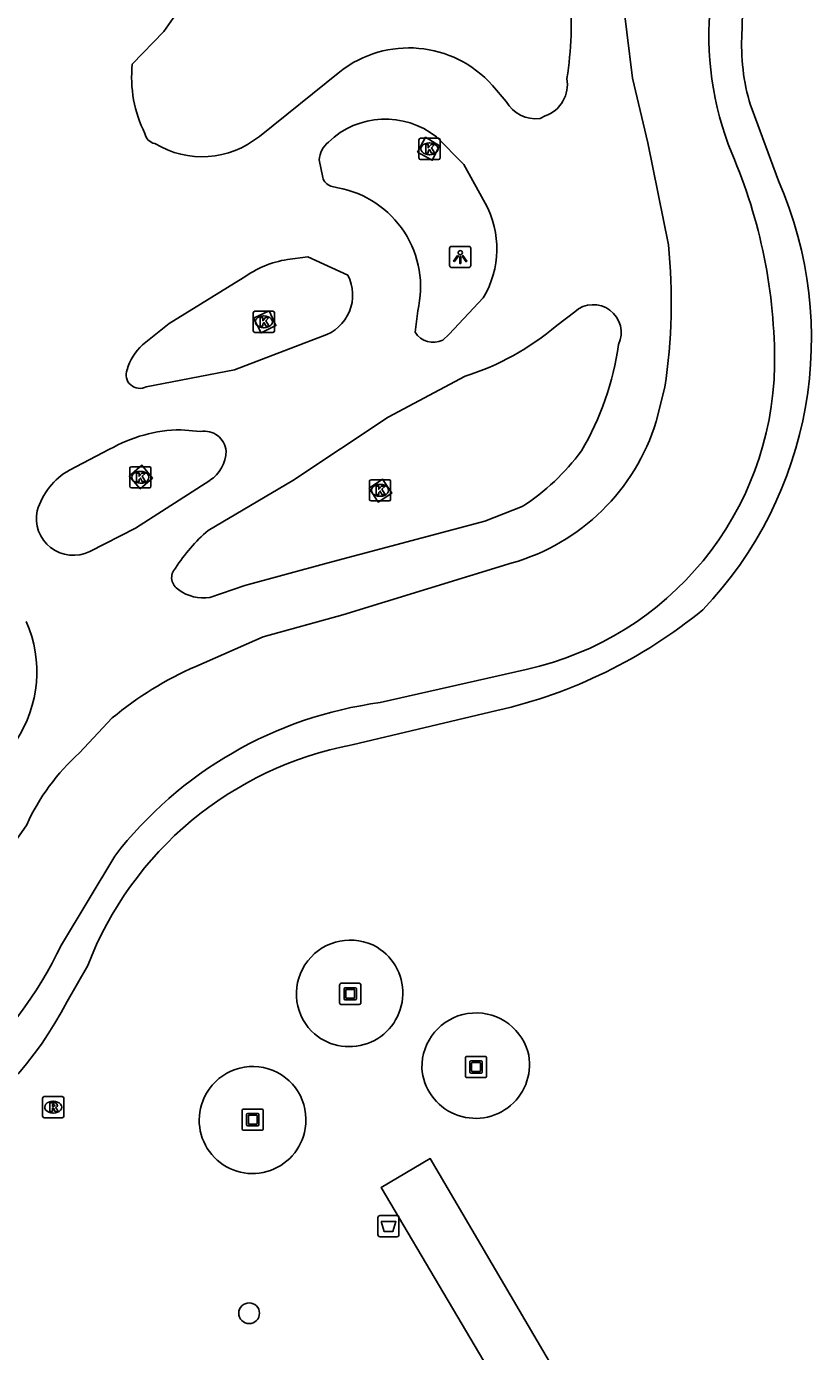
# Model space of a CAD drawing. Extents: x 158352 to 159489, y 383828 to 384597.
# Drawn here: x 158563 to 158600, y 384177.3 to 384239.8 of the extents above; entities that cross this region are included whole.
import ezdxf

# ---------------------------------------------------------------- set-up
doc = ezdxf.new("R2010")
doc.units = 0
for name, color, linetype in [('IMGEO_Afvalbak', 7, 'Continuous'), ('IMGEO_Boom', 7, 'Continuous'), ('IMGEO_Fietspad_gesloten', 7, 'Continuous'), ('IMGEO_Groenvoorziening', 7, 'Continuous'), ('IMGEO_Kolk', 7, 'Continuous'), ('IMGEO_Kunstobject', 7, 'Continuous'), ('IMGEO_Lichtpunt', 7, 'Continuous'), ('IMGEO_Rioolput', 7, 'Continuous'), ('IMGEO_Voetgangersgebied_open', 7, 'Continuous'), ('IMGEO_Voetpad_open', 7, 'Continuous'), ('IMGEO_Waterloop', 7, 'Continuous')]:
    doc.layers.add(name, color=color, linetype=linetype)

msp = doc.modelspace()

# ---------------------------------------------------------------- linework, layer by layer
at = {"layer": 'IMGEO_Afvalbak'}
for p, q in [((158579.542, 384182.771), (158579.542, 384183.571)), ((158579.542, 384183.571), (158579.542, 384182.771)), ((158579.642, 384183.671), (158580.432, 384183.671)), ((158580.432, 384183.671), (158579.642, 384183.671)), ((158580.532, 384183.571), (158580.532, 384182.771)), ((158580.532, 384182.771), (158580.532, 384183.571)), ((158580.432, 384182.671), (158579.642, 384182.671)), ((158579.642, 384182.671), (158580.432, 384182.671))]:
    msp.add_line(p, q, dxfattribs=at)
msp.add_lwpolyline([(158579.685, 384183.385), (158580.389, 384183.385), (158580.24, 384182.915), (158579.834, 384182.915), (158579.685, 384183.385)], dxfattribs=at)
for centre, start, end in [((158579.642, 384183.571), 90, 180), ((158579.642, 384183.571), 90, 180), ((158580.432, 384183.571), 0, 90), ((158580.432, 384183.571), 360, 90), ((158579.642, 384182.771), 180, 270), ((158579.642, 384182.771), 180, 270), ((158580.432, 384182.771), 270, 0), ((158580.432, 384182.771), 270, 0)]:
    msp.add_arc(centre, 0.1, start, end, dxfattribs=at)
at = {"layer": 'IMGEO_Boom'}
msp.add_circle((158573.466, 384179.062), 0.489, dxfattribs=at)
at = {"layer": 'IMGEO_Fietspad_gesloten'}
for points in [[(158591.009, 384241.692), (158591.552, 384237.339), (158592.273, 384234.275), (158593.243, 384229.474)], [(158569.437, 384239.536), (158567.955, 384237.996)], [(158573.947, 384234.586), (158577.738, 384237.633)], [(158584.942, 384236.987), (158585.588, 384236.23)], [(158587.184, 384235.43), (158587.425, 384235.552)], [(158582.295, 384234.558), (158583.585, 384233.253), (158584.601, 384231.431)], [(158576.94, 384232.644), (158576.774, 384233.471)], [(158577.652, 384232.156), (158577.321, 384232.232)], [(158575.268, 384228.776), (158576.241, 384228.906), (158578.125, 384228.032)], [(158569.688, 384225.752), (158573.188, 384227.906)], [(158584.51, 384226.971), (158582.904, 384225.255), (158582.593, 384224.977)], [(158581.298, 384225.34), (158581.414, 384226.356)], [(158588.819, 384226.314), (158587.97, 384225.659)], [(158568.443, 384224.746), (158569.688, 384225.752)], [(158576.927, 384225.156), (158572.777, 384223.573), (158568.616, 384222.774)], [(158583.648, 384223.27), (158580.015, 384221.33), (158575.522, 384218.353), (158571.529, 384215.991)], [(158593.076, 384222.751), (158592.661, 384221.129)], [(158570.24, 384220.743), (158571.176, 384220.664)], [(158564.995, 384218.844), (158566.883, 384219.821)], [(158571.609, 384218.357), (158568.106, 384216.102), (158565.949, 384215.002)], [(158571.614, 384212.832), (158573.266, 384213.389), (158577.197, 384214.471), (158584.574, 384216.435), (158586.346, 384217.119)], [(158585.863, 384214.459), (158577.891, 384212.005), (158574.134, 384210.977), (158570.949, 384209.58)], [(158567.012, 384207.147), (158565.458, 384205.494)], [(158562.977, 384202.108), (158560.848, 384199.071), (158558.386, 384196.207)]]:
    msp.add_lwpolyline(points, dxfattribs=at)
for centre, radius, start, end in [((158547.029, 384256.137), 27.888, 323.46684, 336.09826), ((158573.324, 384239.828), 15.331, 350.59329, 5.75078), ((158580.997, 384233.485), 5.275, 41.59304, 128.15867), ((158573.883, 384237.381), 5.96, 174.07401, 206.5787), ((158586.913, 384237.029), 1.564, 289.11596, 10.78261), ((158586.974, 384237.002), 1.586, 209.12864, 277.62644), ((158579.889, 384231.533), 3.865, 51.50475, 133.94146), ((158569.118, 384234.812), 0.573, 189.82129, 259.56064), ((158571.24, 384237.922), 4.296, 238.78663, 309.05272), ((158577.909, 384233.423), 1.136, 128.16721, 177.56922), ((158577.531, 384232.808), 0.613, 195.51768, 250.00498), ((158576.806, 384227.487), 4.745, 346.21069, 79.72586), ((158580.636, 384229.281), 4.511, 329.1948, 28.46744), ((158565.742, 384226.794), 27.631, 351.58712, 5.567), ((158576.038, 384224.015), 4.823, 99.18099, 126.21512), ((158576.305, 384227.103), 2.044, 287.72961, 27.04198), ((158589.695, 384225.327), 1.319, 334.86032, 131.59499), ((158582.141, 384225.856), 0.988, 211.45607, 297.22662), ((158579.932, 384235.096), 12.396, 287.44241, 310.42113), ((158570.067, 384222.904), 2.455, 131.40005, 164.05235), ((158577.553, 384226.604), 13.462, 329.36454, 352.15804), ((158568.307, 384223.341), 0.646, 158.42542, 298.58165), ((158583.123, 384224.051), 9.976, 285.94344, 342.96751), ((158570.346, 384213.786), 6.958, 90.86979, 119.84542), ((158571.351, 384219.649), 1.03, 5.11528, 99.79828), ((158570.725, 384219.753), 1.652, 302.34711, 359.59994), ((158580.642, 384225.976), 10.535, 302.77941, 323.72996), ((158566.678, 384215.943), 3.354, 120.11725, 163.02266), ((158565.169, 384216.556), 1.738, 167.84295, 296.64106), ((158576.695, 384209.976), 7.929, 130.65371, 147.72114), ((158570.451, 384213.764), 0.64, 135.88042, 242.19854), ((158571.303, 384214.691), 1.885, 232.38376, 279.50687), ((158557.536, 384209.322), 5.915, 326.60609, 23.61884), ((158577.568, 384194.467), 16.499, 113.65286, 129.77788), ((158572.297, 384197.881), 10.234, 131.93481, 155.60301)]:
    msp.add_arc(centre, radius, start, end, dxfattribs=at)
at = {"layer": 'IMGEO_Groenvoorziening'}
for centre, radius, start, end in [((158578.234, 384194.129), 2.538, 60.05484, 224.05324), ((158578.184, 384194.168), 2.53, 225.4859, 58.62218), ((158584.166, 384190.678), 2.553, 16.62641, 181.15519), ((158584.147, 384190.796), 2.54, 183.82114, 13.96045), ((158573.634, 384188.195), 2.51, 72.92932, 155.48042), ((158573.636, 384188.196), 2.509, 350.24977, 72.96976), ((158573.626, 384188.167), 2.515, 154.81386, 350.94347)]:
    msp.add_arc(centre, radius, start, end, dxfattribs=at)
at = {"layer": 'IMGEO_Kolk'}
for p, q in [((158581.471, 384233.569), (158581.471, 384234.421)), ((158581.546, 384234.495), (158582.398, 384234.495)), ((158581.959, 384234.275), (158581.984, 384234.275)), ((158582.472, 384234.421), (158582.472, 384233.569)), ((158582.398, 384233.495), (158581.546, 384233.495)), ((158581.982, 384233.715), (158581.957, 384233.715)), ((158573.66, 384225.41), (158573.66, 384226.262)), ((158573.735, 384226.336), (158574.587, 384226.336)), ((158574.148, 384226.116), (158574.173, 384226.116)), ((158574.661, 384226.262), (158574.661, 384225.41)), ((158574.587, 384225.336), (158573.735, 384225.336)), ((158574.171, 384225.556), (158574.146, 384225.556)), ((158567.835, 384218.075), (158567.835, 384218.927)), ((158567.91, 384219.001), (158568.762, 384219.001)), ((158568.323, 384218.781), (158568.348, 384218.781)), ((158568.836, 384218.927), (158568.836, 384218.075)), ((158568.762, 384218.001), (158567.91, 384218.001)), ((158568.346, 384218.221), (158568.321, 384218.221)), ((158579.138, 384217.46), (158579.138, 384218.312)), ((158579.213, 384218.386), (158580.065, 384218.386)), ((158579.626, 384218.166), (158579.651, 384218.166)), ((158580.139, 384218.312), (158580.139, 384217.46)), ((158580.065, 384217.386), (158579.213, 384217.386)), ((158579.649, 384217.606), (158579.624, 384217.606))]:
    msp.add_line(p, q, dxfattribs=at)
for points in [[(158581.471, 384233.569), (158581.471, 384234.421)], [(158581.546, 384234.495), (158582.398, 384234.495)], [(158581.792, 384234.195), (158581.915, 384234.195), (158581.915, 384234.044), (158582.045, 384234.195), (158582.209, 384234.195), (158582.063, 384234.044), (158582.216, 384233.795), (158582.064, 384233.795), (158581.979, 384233.959), (158581.915, 384233.892), (158581.915, 384233.795), (158581.792, 384233.795), (158581.792, 384234.195)], [(158582.472, 384234.421), (158582.472, 384233.569)], [(158582.398, 384233.495), (158581.546, 384233.495)], [(158573.66, 384225.41), (158573.66, 384226.262)], [(158573.735, 384226.336), (158574.587, 384226.336)], [(158573.981, 384226.036), (158574.104, 384226.036), (158574.104, 384225.885), (158574.234, 384226.036), (158574.398, 384226.036), (158574.252, 384225.885), (158574.405, 384225.636), (158574.253, 384225.636), (158574.168, 384225.8), (158574.104, 384225.733), (158574.104, 384225.636), (158573.981, 384225.636), (158573.981, 384226.036)], [(158574.661, 384226.262), (158574.661, 384225.41)], [(158574.587, 384225.336), (158573.735, 384225.336)], [(158567.835, 384218.075), (158567.835, 384218.927)], [(158567.91, 384219.001), (158568.762, 384219.001)], [(158568.156, 384218.701), (158568.279, 384218.701), (158568.279, 384218.55), (158568.409, 384218.701), (158568.573, 384218.701), (158568.427, 384218.55), (158568.58, 384218.301), (158568.428, 384218.301), (158568.343, 384218.465), (158568.279, 384218.398), (158568.279, 384218.301), (158568.156, 384218.301), (158568.156, 384218.701)], [(158568.836, 384218.927), (158568.836, 384218.075)], [(158568.762, 384218.001), (158567.91, 384218.001)], [(158579.138, 384217.46), (158579.138, 384218.312)], [(158579.213, 384218.386), (158580.065, 384218.386)], [(158579.459, 384218.086), (158579.582, 384218.086), (158579.582, 384217.935), (158579.712, 384218.086), (158579.876, 384218.086), (158579.73, 384217.935), (158579.883, 384217.686), (158579.731, 384217.686), (158579.646, 384217.85), (158579.582, 384217.783), (158579.582, 384217.686), (158579.459, 384217.686), (158579.459, 384218.086)], [(158580.139, 384218.312), (158580.139, 384217.46)], [(158580.065, 384217.386), (158579.213, 384217.386)]]:
    msp.add_lwpolyline(points, dxfattribs=at)
for centre, start, end in [((158581.548, 384234.419), 91.55205, 178.44795), ((158581.548, 384234.419), 91.55205, 178.44795), ((158582.396, 384234.419), 1.55205, 88.44795), ((158582.396, 384234.419), 1.55205, 88.44795), ((158581.548, 384233.571), 181.55205, 268.44795), ((158581.548, 384233.571), 181.55205, 268.44795), ((158582.396, 384233.571), 271.55205, 358.44795), ((158582.396, 384233.571), 271.55205, 358.44795), ((158573.737, 384226.26), 91.55205, 178.44795), ((158573.737, 384226.26), 91.55205, 178.44795), ((158574.585, 384226.26), 1.55205, 88.44795), ((158574.585, 384226.26), 1.55205, 88.44795), ((158573.737, 384225.412), 181.55205, 268.44795), ((158573.737, 384225.412), 181.55205, 268.44795), ((158574.585, 384225.412), 271.55205, 358.44795), ((158574.585, 384225.412), 271.55205, 358.44795), ((158567.912, 384218.925), 91.55205, 178.44795), ((158567.912, 384218.925), 91.55205, 178.44795), ((158568.76, 384218.925), 1.55205, 88.44795), ((158568.76, 384218.925), 1.55205, 88.44795), ((158567.912, 384218.077), 181.55205, 268.44795), ((158567.912, 384218.077), 181.55205, 268.44795), ((158568.76, 384218.077), 271.55205, 358.44795), ((158568.76, 384218.077), 271.55205, 358.44795), ((158579.215, 384218.31), 91.55205, 178.44795), ((158579.215, 384218.31), 91.55205, 178.44795), ((158580.063, 384218.31), 1.55205, 88.44795), ((158580.063, 384218.31), 1.55205, 88.44795), ((158579.215, 384217.462), 181.55205, 268.44795), ((158579.215, 384217.462), 181.55205, 268.44795), ((158580.063, 384217.462), 271.55205, 358.44795), ((158580.063, 384217.462), 271.55205, 358.44795)]:
    msp.add_arc(centre, 0.0765, start, end, dxfattribs=at)
for centre, major_axis, ratio, start_param, end_param in [((158581.958, 384233.995), (-0.387, 0.002), 0.722429, 4.712389, 7.853982), ((158581.983, 384233.995), (-0.39, 0.002), 0.717154, 1.570796, 4.712389), ((158574.147, 384225.836), (-0.387, 0.002), 0.722429, 4.712389, 7.853982), ((158574.172, 384225.836), (-0.39, 0.002), 0.717154, 1.570796, 4.712389), ((158568.322, 384218.501), (-0.387, 0.002), 0.722429, 4.712389, 7.853982), ((158568.347, 384218.501), (-0.39, 0.002), 0.717154, 1.570796, 4.712389), ((158579.625, 384217.886), (-0.387, 0.002), 0.722429, 4.712389, 7.853982), ((158579.65, 384217.886), (-0.39, 0.002), 0.717154, 1.570796, 4.712389)]:
    msp.add_ellipse(centre, major_axis=major_axis, ratio=ratio, start_param=start_param, end_param=end_param, dxfattribs=at)
at = {"layer": 'IMGEO_Kunstobject'}
for p, q in [((158577.734, 384194.545), (158577.734, 384193.704)), ((158577.734, 384194.545), (158577.734, 384193.704)), ((158578.65, 384194.629), (158577.809, 384194.629)), ((158578.65, 384194.629), (158577.809, 384194.629)), ((158577.948, 384193.893), (158577.948, 384194.367)), ((158577.998, 384194.417), (158578.472, 384194.417)), ((158578.028, 384194.317), (158578.028, 384193.943)), ((158578.422, 384194.337), (158578.048, 384194.337)), ((158578.442, 384193.943), (158578.442, 384194.317)), ((158578.522, 384194.367), (158578.522, 384193.893)), ((158578.734, 384193.713), (158578.734, 384194.554)), ((158578.734, 384193.713), (158578.734, 384194.554)), ((158577.818, 384193.629), (158578.659, 384193.629)), ((158577.818, 384193.629), (158578.659, 384193.629)), ((158578.472, 384193.843), (158577.998, 384193.843)), ((158578.048, 384193.923), (158578.422, 384193.923)), ((158583.666, 384191.094), (158583.666, 384190.253)), ((158583.666, 384191.094), (158583.666, 384190.253)), ((158584.582, 384191.178), (158583.741, 384191.178)), ((158584.582, 384191.178), (158583.741, 384191.178)), ((158583.93, 384190.966), (158584.404, 384190.966)), ((158584.666, 384190.262), (158584.666, 384191.103)), ((158584.666, 384190.262), (158584.666, 384191.103)), ((158583.88, 384190.442), (158583.88, 384190.916)), ((158584.404, 384190.392), (158583.93, 384190.392)), ((158583.96, 384190.866), (158583.96, 384190.492)), ((158584.354, 384190.886), (158583.98, 384190.886)), ((158583.98, 384190.472), (158584.354, 384190.472)), ((158584.374, 384190.492), (158584.374, 384190.866)), ((158584.454, 384190.916), (158584.454, 384190.442)), ((158583.75, 384190.178), (158584.591, 384190.178)), ((158583.75, 384190.178), (158584.591, 384190.178)), ((158573.134, 384188.611), (158573.134, 384187.77)), ((158573.134, 384188.611), (158573.134, 384187.77)), ((158574.05, 384188.695), (158573.209, 384188.695)), ((158574.05, 384188.695), (158573.209, 384188.695)), ((158573.348, 384187.959), (158573.348, 384188.433)), ((158573.398, 384188.483), (158573.872, 384188.483)), ((158573.922, 384188.433), (158573.922, 384187.959)), ((158574.134, 384187.779), (158574.134, 384188.62)), ((158574.134, 384187.779), (158574.134, 384188.62)), ((158573.872, 384187.909), (158573.398, 384187.909)), ((158573.428, 384188.383), (158573.428, 384188.009)), ((158573.822, 384188.403), (158573.448, 384188.403)), ((158573.448, 384187.989), (158573.822, 384187.989)), ((158573.842, 384188.009), (158573.842, 384188.383)), ((158573.218, 384187.695), (158574.059, 384187.695)), ((158573.218, 384187.695), (158574.059, 384187.695))]:
    msp.add_line(p, q, dxfattribs=at)
for centre, radius, start, end in [((158577.812, 384194.551), 0.0779, 92.4484, 184.28452), ((158577.812, 384194.551), 0.0779, 92.4484, 184.28452), ((158577.998, 384194.367), 0.05, 90, 180), ((158578.048, 384194.317), 0.02, 90, 180), ((158578.422, 384194.317), 0.02, 360, 90), ((158578.472, 384194.367), 0.05, 360, 90), ((158578.656, 384194.551), 0.0779, 2.4484, 94.28452), ((158578.656, 384194.551), 0.0779, 2.4484, 94.28452), ((158577.812, 384193.707), 0.0779, 182.4484, 274.28452), ((158577.812, 384193.707), 0.0779, 182.4484, 274.28452), ((158577.998, 384193.893), 0.05, 180, 270), ((158578.048, 384193.943), 0.02, 180, 270), ((158578.422, 384193.943), 0.02, 270, 0), ((158578.472, 384193.893), 0.05, 270, 0), ((158578.656, 384193.707), 0.0779, 272.4484, 4.28452), ((158578.656, 384193.707), 0.0779, 272.4484, 4.28452), ((158583.744, 384191.1), 0.0779, 92.4484, 184.28452), ((158583.744, 384191.1), 0.0779, 92.4484, 184.28452), ((158583.93, 384190.916), 0.05, 90, 180), ((158584.404, 384190.916), 0.05, 360, 90), ((158584.588, 384191.1), 0.0779, 2.4484, 94.28452), ((158584.588, 384191.1), 0.0779, 2.4484, 94.28452), ((158583.93, 384190.442), 0.05, 180, 270), ((158583.98, 384190.866), 0.02, 90, 180), ((158583.98, 384190.492), 0.02, 180, 270), ((158584.354, 384190.866), 0.02, 360, 90), ((158584.354, 384190.492), 0.02, 270, 0), ((158584.404, 384190.442), 0.05, 270, 0), ((158583.744, 384190.256), 0.0779, 182.4484, 274.28452), ((158583.744, 384190.256), 0.0779, 182.4484, 274.28452), ((158584.588, 384190.256), 0.0779, 272.4484, 4.28452), ((158584.588, 384190.256), 0.0779, 272.4484, 4.28452), ((158573.212, 384188.617), 0.0779, 92.4484, 184.28452), ((158573.212, 384188.617), 0.0779, 92.4484, 184.28452), ((158573.398, 384188.433), 0.05, 90, 180), ((158573.872, 384188.433), 0.05, 360, 90), ((158574.056, 384188.617), 0.0779, 2.4484, 94.28452), ((158574.056, 384188.617), 0.0779, 2.4484, 94.28452), ((158573.398, 384187.959), 0.05, 180, 270), ((158573.448, 384188.383), 0.02, 90, 180), ((158573.448, 384188.009), 0.02, 180, 270), ((158573.822, 384188.383), 0.02, 360, 90), ((158573.822, 384188.009), 0.02, 270, 0), ((158573.872, 384187.959), 0.05, 270, 0), ((158573.212, 384187.773), 0.0779, 182.4484, 274.28452), ((158573.212, 384187.773), 0.0779, 182.4484, 274.28452), ((158574.056, 384187.773), 0.0779, 272.4484, 4.28452), ((158574.056, 384187.773), 0.0779, 272.4484, 4.28452)]:
    msp.add_arc(centre, radius, start, end, dxfattribs=at)
at = {"layer": 'IMGEO_Lichtpunt'}
for p, q in [((158582.922, 384229.3), (158582.922, 384228.493)), ((158582.922, 384229.3), (158582.922, 384228.493)), ((158583.824, 384229.395), (158583.016, 384229.395)), ((158583.824, 384229.395), (158583.016, 384229.395)), ((158583.918, 384228.493), (158583.918, 384229.3)), ((158583.918, 384228.493), (158583.918, 384229.3)), ((158583.016, 384228.399), (158583.824, 384228.399)), ((158583.016, 384228.399), (158583.824, 384228.399))]:
    msp.add_line(p, q, dxfattribs=at)
for points in [[(158583.296, 384228.964), (158583.335, 384228.936), (158583.147, 384228.674), (158583.109, 384228.701), (158583.296, 384228.964)], [(158583.398, 384228.916), (158583.445, 384228.916), (158583.445, 384228.594), (158583.398, 384228.594), (158583.398, 384228.916)], [(158583.508, 384228.936), (158583.546, 384228.963), (158583.733, 384228.701), (158583.694, 384228.673), (158583.508, 384228.936)]]:
    msp.add_lwpolyline(points, dxfattribs=at)
msp.add_circle((158583.421, 384229.098), 0.0994, dxfattribs=at)
for centre, start, end in [((158583.016, 384229.3), 90, 180), ((158583.016, 384229.3), 90, 180), ((158583.824, 384229.3), 0, 90), ((158583.824, 384229.3), 0, 90), ((158583.016, 384228.493), 180, 270), ((158583.016, 384228.493), 180, 270), ((158583.824, 384228.493), 270, 0), ((158583.824, 384228.493), 270, 360)]:
    msp.add_arc(centre, 0.0946, start, end, dxfattribs=at)
at = {"layer": 'IMGEO_Rioolput'}
for p, q in [((158563.725, 384188.358), (158563.725, 384189.21)), ((158563.8, 384189.284), (158564.652, 384189.284)), ((158564.213, 384189.064), (158564.238, 384189.064)), ((158564.726, 384189.21), (158564.726, 384188.358)), ((158564.236, 384188.504), (158564.211, 384188.504)), ((158564.652, 384188.284), (158563.8, 384188.284))]:
    msp.add_line(p, q, dxfattribs=at)
for points in [[(158563.725, 384188.358), (158563.725, 384189.21)], [(158563.8, 384189.284), (158564.652, 384189.284)], [(158564.726, 384189.21), (158564.726, 384188.358)], [(158564.314, 384188.982), (158564.062, 384188.984), (158564.062, 384188.584)], [(158564.062, 384188.584), (158564.186, 384188.584), (158564.186, 384188.746), (158564.197, 384188.746)], [(158564.24, 384188.903), (158564.186, 384188.903), (158564.186, 384188.822)], [(158564.186, 384188.822), (158564.238, 384188.822)], [(158564.244, 384188.717), (158564.315, 384188.584), (158564.455, 384188.584), (158564.39, 384188.71)], [(158564.652, 384188.284), (158563.8, 384188.284)]]:
    msp.add_lwpolyline(points, dxfattribs=at)
for centre, radius, start, end in [((158563.802, 384189.208), 0.0765, 91.55205, 178.44795), ((158563.802, 384189.208), 0.0765, 91.55205, 178.44795), ((158564.65, 384189.208), 0.0765, 1.55205, 88.44795), ((158564.65, 384189.208), 0.0765, 1.55205, 88.44795), ((158564.196, 384188.693), 0.0533, 26.02933, 88.69889), ((158564.222, 384189.011), 0.19, 274.7715, 282.96867), ((158564.246, 384188.807), 0.0964, 77.00612, 93.18647), ((158564.26, 384188.864), 0.0378, 276.66336, 79.67722), ((158564.313, 384188.872), 0.109, 350.36119, 89.41601), ((158564.311, 384188.872), 0.112, 277.58423, 350.98172), ((158564.295, 384188.657), 0.108, 29.51342, 73.79051), ((158563.802, 384188.36), 0.0765, 181.55205, 268.44795), ((158563.802, 384188.36), 0.0765, 181.55205, 268.44795), ((158564.65, 384188.36), 0.0765, 271.55205, 358.44795), ((158564.65, 384188.36), 0.0765, 271.55205, 358.44795)]:
    msp.add_arc(centre, radius, start, end, dxfattribs=at)
for centre, major_axis, ratio, start_param, end_param in [((158564.212, 384188.784), (-0.387, 0.002), 0.722429, 4.712389, 7.853982), ((158564.237, 384188.784), (-0.39, 0.002), 0.717154, 1.570796, 4.712389)]:
    msp.add_ellipse(centre, major_axis=major_axis, ratio=ratio, start_param=start_param, end_param=end_param, dxfattribs=at)
at = {"layer": 'IMGEO_Voetgangersgebied_open'}
msp.add_lwpolyline([(158592.326, 384163.601), (158579.699, 384184.995), (158582.011, 384186.356), (158594.591, 384164.9)], dxfattribs=at)
at = {"layer": 'IMGEO_Voetpad_open'}
for points in [[(158581.401, 384233.842), (158581.788, 384234.54), (158582.447, 384234.138), (158582.105, 384233.462), (158581.401, 384233.842)], [(158573.673, 384226.009), (158574.404, 384226.353), (158574.728, 384225.658), (158574.03, 384225.312), (158573.673, 384226.009)], [(158567.803, 384218.548), (158568.406, 384219.068), (158568.908, 384218.467), (158568.328, 384217.958), (158567.803, 384218.548)], [(158579.124, 384217.98), (158579.759, 384218.405), (158580.199, 384217.753), (158579.554, 384217.334), (158579.124, 384217.98)]]:
    msp.add_lwpolyline(points, dxfattribs=at)
at = {"layer": 'IMGEO_Waterloop'}
for points in [[(158596.798, 384242.748), (158596.7, 384239.25)], [(158597.182, 384235.846), (158598.427, 384232.494)], [(158579.653, 384207.874), (158586.531, 384209.437)], [(158585.154, 384207.493), (158578.33, 384205.877)], [(158564.61, 384196.449), (158567.13, 384200.632)], [(158565.854, 384195.462), (158564.882, 384193.765)]]:
    msp.add_lwpolyline(points, dxfattribs=at)
for centre, radius, start, end in [((158610.045, 384239.362), 14.898, 174.13269, 201.93052), ((158606.172, 384238.855), 9.48, 177.61253, 198.50626), ((158573.312, 384223.962), 24.935, 359.53508, 23.23183), ((158581.445, 384225.049), 18.542, 316.33307, 23.6739), ((158583.321, 384224.015), 14.927, 282.41853, 359.02096), ((158579.881, 384230.541), 23.643, 282.88612, 309.30493), ((158582.184, 384189.048), 18.995, 97.65843, 142.42281), ((158581.427, 384189.487), 16.68, 100.70163, 159.00882), ((158546.854, 384204.889), 19.66, 289.55791, 334.57778), ((158549.299, 384201.851), 17.556, 272.27535, 332.57434)]:
    msp.add_arc(centre, radius, start, end, dxfattribs=at)

doc.saveas('drawing.dxf')
